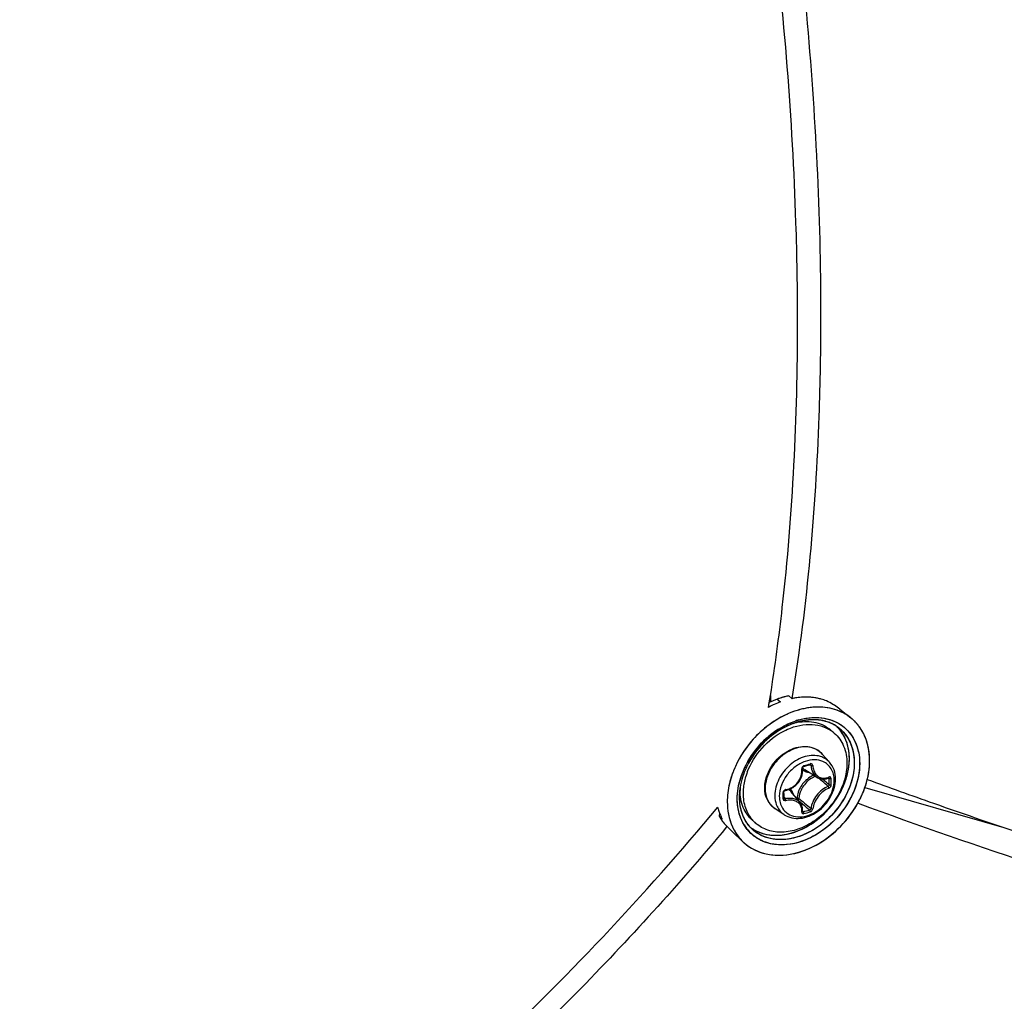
# Model space of a CAD drawing. Header units: millimetres. Extents: x 0 to 420, y 0 to 297.
# Tile 356 of 502: x 343.54 to 350.96, y 185.03 to 192.41. Entities that reach past the tile are written whole.
import ezdxf

# ---------------------------------------------------------------- set-up
doc = ezdxf.new("R2010")
doc.units = ezdxf.units.MM
doc.header["$LTSCALE"] = 23.1
doc.layers.get('0').update_dxf_attribs({"linetype": 'CONTINUOUS'})

msp = doc.modelspace()

# ---------------------------------------------------------------- linework, layer by layer
at = {"color": 7, "linetype": 'CONTINUOUS'}
for p, q in [((349.1803, 187.2388), (349.1862, 187.2742)), ((349.1808, 187.2381), (349.1866, 187.2737)), ((349.2459, 187.3004), (349.1862, 187.2742)), ((349.1952, 187.3289), (349.1952, 187.2782)), ((349.2459, 187.3004), (349.2704, 187.2802)), ((349.3325, 187.3254), (349.357, 187.3052)), ((349.3589, 187.3209), (349.3563, 187.3053)), ((349.3593, 187.3204), (349.3567, 187.3048)), ((349.357, 187.3052), (349.358, 187.3054)), ((349.358, 187.3054), (349.357, 187.3052)), ((349.358, 187.3054), (349.357, 187.3052)), ((349.718, 187.2253), (349.8003, 187.1596)), ((349.3895, 187.1245), (349.3902, 187.1246)), ((349.3895, 187.1243), (349.3902, 187.1245)), ((349.3949, 187.1405), (349.3961, 187.1408)), ((349.4016, 187.1286), (349.3993, 187.1279)), ((349.4016, 187.1286), (349.3993, 187.1278)), ((349.1185, 187.0522), (349.118, 187.0517)), ((349.241, 187.0656), (349.2513, 187.0723)), ((349.6756, 187.045), (349.6506, 187.0667)), ((349.457, 186.832), (349.4568, 186.8319)), ((349.457, 186.832), (349.4568, 186.8319)), ((349.6405, 186.8251), (349.5851, 186.8876)), ((348.9182, 186.7635), (348.9181, 186.7635)), ((349.4362, 186.7449), (349.4374, 186.7578)), ((349.4366, 186.7826), (349.4369, 186.7842)), ((349.4366, 186.7812), (349.4366, 186.7826)), ((349.4375, 186.7707), (349.4366, 186.7812)), ((349.4369, 186.7842), (349.4374, 186.7857)), ((349.4374, 186.7857), (349.438, 186.7872)), ((349.4374, 186.7578), (349.4375, 186.7707)), ((349.438, 186.7872), (349.4389, 186.7887)), ((349.4389, 186.7887), (349.4399, 186.79)), ((349.4399, 186.79), (349.441, 186.7912)), ((349.441, 186.7912), (349.4422, 186.7922)), ((349.4422, 186.7922), (349.4435, 186.793)), ((349.4435, 186.793), (349.4448, 186.7936)), ((349.4448, 186.7936), (349.4454, 186.7938)), ((349.4454, 186.7938), (349.4603, 186.7979)), ((349.5465, 186.7113), (349.4537, 186.7689)), ((349.4603, 186.7979), (349.4691, 186.8004)), ((349.4691, 186.8004), (349.4779, 186.803)), ((349.4779, 186.803), (349.4928, 186.8074)), ((349.4896, 186.8065), (349.5008, 186.8005)), ((349.4928, 186.8074), (349.4933, 186.8076)), ((349.4933, 186.8076), (349.4944, 186.8077)), ((349.4944, 186.8077), (349.4953, 186.8077)), ((349.4953, 186.8077), (349.4961, 186.8074)), ((349.4961, 186.8074), (349.4964, 186.8073)), ((349.4054, 186.6729), (349.4131, 186.6838)), ((349.4131, 186.6838), (349.4199, 186.6952)), ((349.4199, 186.6952), (349.4256, 186.7072)), ((349.4256, 186.7072), (349.4303, 186.7195)), ((349.4303, 186.7195), (349.4338, 186.7321)), ((349.4338, 186.7321), (349.4362, 186.7449)), ((349.5465, 186.7114), (349.5502, 186.7092)), ((349.5502, 186.7092), (349.5586, 186.7051)), ((349.5586, 186.7051), (349.5674, 186.7021)), ((349.5674, 186.7021), (349.5767, 186.7)), ((349.5767, 186.7), (349.5862, 186.6989)), ((349.5862, 186.6989), (349.596, 186.6989)), ((349.5869, 186.6989), (349.5892, 186.6969)), ((349.596, 186.6989), (349.6059, 186.7)), ((349.6059, 186.7), (349.6159, 186.7021)), ((349.6159, 186.7021), (349.6258, 186.7052)), ((349.6258, 186.7052), (349.6333, 186.7082)), ((349.6304, 186.7071), (349.6374, 186.7033)), ((349.6342, 186.7089), (349.6333, 186.7082)), ((349.6333, 186.7082), (349.6346, 186.7087)), ((349.6346, 186.7087), (349.6351, 186.7087)), ((349.9241, 186.6968), (349.9241, 186.6969)), ((348.9605, 186.6713), (348.9607, 186.6723)), ((348.9663, 186.6362), (348.9659, 186.6333)), ((348.9669, 186.6359), (348.9669, 186.6363)), ((348.9672, 186.636), (348.9672, 186.6364)), ((349.2974, 186.605), (349.2979, 186.6064)), ((349.2979, 186.6064), (349.2986, 186.6078)), ((349.2986, 186.6078), (349.2995, 186.6091)), ((349.2995, 186.6091), (349.3006, 186.6104)), ((349.3006, 186.6104), (349.3018, 186.6115)), ((349.3018, 186.6115), (349.3031, 186.6124)), ((349.3031, 186.6124), (349.3046, 186.6132)), ((349.3046, 186.6132), (349.306, 186.6138)), ((349.306, 186.6138), (349.3075, 186.6142)), ((349.3075, 186.6142), (349.3079, 186.6143)), ((349.3079, 186.6143), (349.3176, 186.6162)), ((349.3176, 186.6162), (349.3302, 186.6197)), ((349.3302, 186.6197), (349.3426, 186.6243)), ((349.3426, 186.6243), (349.3546, 186.63)), ((349.4187, 186.5225), (349.3487, 186.6058)), ((349.3546, 186.63), (349.3661, 186.6368)), ((349.3661, 186.6368), (349.377, 186.6445)), ((349.377, 186.6445), (349.3872, 186.6532)), ((349.3872, 186.6532), (349.3967, 186.6626)), ((349.3967, 186.6626), (349.4054, 186.6729)), ((349.9057, 186.6361), (350.9529, 186.3339)), ((349.2971, 186.6037), (349.2974, 186.605)), ((349.2971, 186.6029), (349.2971, 186.6037)), ((349.2972, 186.5842), (349.2971, 186.6029)), ((349.2971, 186.5556), (349.2972, 186.5791)), ((349.2971, 186.5552), (349.2971, 186.5556)), ((349.2972, 186.5544), (349.2971, 186.5552)), ((349.2972, 186.5791), (349.2972, 186.5842)), ((349.2972, 186.5625), (349.3065, 186.5501)), ((349.2975, 186.5537), (349.2972, 186.5544)), ((349.2978, 186.5532), (349.2975, 186.5537)), ((349.3957, 186.5552), (349.3921, 186.5542)), ((349.4054, 186.5384), (349.421, 186.5251)), ((349.2991, 186.4309), (349.2293, 186.4767)), ((349.4235, 186.5162), (349.4188, 186.5224)), ((349.421, 186.5251), (349.4388, 186.5101)), ((349.4282, 186.5084), (349.4235, 186.5162)), ((349.432, 186.5), (349.4282, 186.5084)), ((349.4348, 186.4911), (349.432, 186.5)), ((349.4367, 186.4818), (349.4348, 186.4911)), ((349.4366, 186.4551), (349.4374, 186.4623)), ((349.4375, 186.4722), (349.4367, 186.4818)), ((349.4373, 186.4613), (349.4433, 186.4531)), ((349.4373, 186.4613), (349.44, 186.4576)), ((349.4374, 186.4623), (349.4375, 186.4722)), ((349.8571, 186.5145), (349.8521, 186.5163)), ((349.8572, 186.5143), (349.8522, 186.5162)), ((348.8117, 186.4451), (348.8099, 186.4191)), ((348.8099, 186.4191), (348.8335, 186.397)), ((348.8262, 186.3921), (348.8257, 186.3929)), ((348.8262, 186.3921), (348.8257, 186.3928)), ((348.833, 186.3977), (348.8335, 186.397)), ((348.8331, 186.3978), (348.8335, 186.397)), ((349.0864, 186.3647), (349.0614, 186.3863)), ((349.4366, 186.4546), (349.4366, 186.4551)), ((349.4366, 186.4542), (349.4366, 186.4546)), ((349.4366, 186.4543), (349.4375, 186.4534)), ((349.4366, 186.4542), (349.4366, 186.4542)), ((349.4366, 186.4542), (349.4366, 186.4541)), ((349.4366, 186.4541), (349.4366, 186.4542)), ((349.4375, 186.4534), (349.4384, 186.4529)), ((348.8532, 186.3566), (348.8768, 186.3345)), ((348.8676, 186.3421), (348.865, 186.3389)), ((348.8678, 186.342), (348.8652, 186.3388)), ((348.9019, 186.3083), (348.8768, 186.3345)), ((348.9019, 186.3083), (348.9909, 186.2249)), ((348.9945, 186.2216), (348.9952, 186.221)), ((348.9945, 186.2215), (348.9951, 186.2209))]:
    msp.add_line(p, q, dxfattribs=at)
for centre, radius, start, end in [((335.041, 189.5581), 14.3288, 350.82654, 351.04884), ((349.4995, 186.6629), 0.6585, 110.36009, 114.71119), ((349.4651, 186.7092), 0.6305, 108.95389, 110.34495), ((349.4609, 186.7213), 0.6177, 107.54389, 108.95409), ((349.457, 186.7338), 0.6045, 106.11321, 107.54385), ((349.4533, 186.7464), 0.5915, 104.66174, 106.1133), ((349.4501, 186.7588), 0.5786, 103.18877, 104.66168), ((349.4471, 186.7715), 0.5656, 101.69342, 103.18896), ((349.4681, 186.7692), 0.5474, 98.97338, 101.60248), ((349.4681, 186.7693), 0.5473, 98.97336, 101.60411), ((349.4653, 186.7869), 0.5295, 96.68885, 98.9718), ((349.4653, 186.7869), 0.5294, 96.68859, 98.97178), ((349.463, 186.8065), 0.5098, 93.83181, 96.69279), ((349.4616, 186.8269), 0.4893, 91.47375, 93.8283), ((349.4616, 186.8269), 0.4893, 91.47363, 93.82851), ((349.4612, 186.846), 0.4702, 88.36668, 91.47661), ((349.4616, 186.8629), 0.4533, 85.9726, 88.36178), ((349.4628, 186.8796), 0.4366, 82.54847, 85.97843), ((349.4648, 186.8952), 0.4208, 80.19663, 82.54105), ((349.4672, 186.9088), 0.407, 76.21093, 80.20309), ((349.47, 186.9203), 0.3952, 74.16715, 76.20089), ((349.4743, 186.9351), 0.3798, 67.92227, 74.19358), ((349.3891, 186.7959), 0.5414, 59.30364, 65.09671), ((349.519, 186.6211), 0.7045, 116.31565, 118.73655), ((349.5116, 186.6361), 0.6879, 114.68957, 116.31309), ((349.4076, 186.8281), 0.5043, 58.49164, 59.24537), ((349.4122, 186.8355), 0.4956, 57.72279, 58.49169), ((349.5717, 186.8669), 0.3717, 66.70874, 67.7143), ((349.5419, 186.6354), 0.5128, 107.21141, 110.38524), ((349.5395, 186.6428), 0.505, 106.88274, 109.02171), ((349.539, 186.6455), 0.5023, 107.31613, 109.07263), ((349.5551, 186.6285), 0.5364, 107.2419, 108.75764), ((349.5344, 186.6602), 0.4869, 106.11325, 107.31338), ((349.5371, 186.6505), 0.4969, 106.09972, 107.20088), ((349.4704, 186.7246), 0.408, 100.9728, 101.34816), ((349.5364, 186.6528), 0.4945, 106.06173, 106.8782), ((349.4696, 186.7288), 0.4037, 99.98983, 100.97388), ((349.5497, 186.6462), 0.518, 106.11336, 107.38578), ((349.5329, 186.6652), 0.4817, 105.9539, 106.11066), ((349.5346, 186.6591), 0.488, 105.11803, 106.06203), ((349.5322, 186.6677), 0.4791, 105.11313, 105.95451), ((349.5343, 186.6603), 0.4867, 104.83782, 105.82661), ((349.5328, 186.6654), 0.4814, 104.29817, 105.11776), ((349.5314, 186.6706), 0.4761, 104.81712, 105.11256), ((349.5266, 186.6918), 0.4543, 97.79946, 104.90926), ((349.5294, 186.6786), 0.4678, 102.17354, 104.82413), ((349.5301, 186.6763), 0.4702, 102.20598, 104.30323), ((349.5243, 186.7043), 0.4416, 97.02561, 102.2393), ((349.5248, 186.7003), 0.4456, 97.72424, 102.18987), ((349.5206, 186.7313), 0.4143, 94.73186, 97.73086), ((349.5222, 186.7178), 0.4279, 96.96922, 97.69949), ((349.5201, 186.7372), 0.4084, 93.52504, 96.99907), ((349.521, 186.7282), 0.4175, 94.7478, 96.97546), ((349.5187, 186.7573), 0.3883, 88.61528, 94.76342), ((349.52, 186.7405), 0.4051, 93.53633, 94.74277), ((349.5188, 186.7618), 0.3838, 88.61941, 93.56762), ((349.5186, 186.7629), 0.3827, 87.98349, 93.5437), ((349.519, 186.7782), 0.3673, 87.95913, 88.58408), ((349.5192, 186.784), 0.3616, 84.94771, 88.58318), ((349.5194, 186.7872), 0.3584, 84.9412, 87.96883), ((349.5194, 186.7877), 0.3579, 84.14986, 87.9618), ((349.5202, 186.7964), 0.3491, 84.13136, 84.93123), ((349.5215, 186.8089), 0.3366, 78.44528, 84.97884), ((349.5218, 186.8106), 0.3348, 78.43091, 84.164), ((349.522, 186.8116), 0.3339, 77.96562, 84.17412), ((349.5242, 186.8235), 0.3217, 77.91771, 78.39418), ((349.526, 186.8317), 0.3134, 74.42201, 78.40695), ((349.5259, 186.8308), 0.3143, 74.44279, 77.92903), ((349.5264, 186.8331), 0.3119, 73.90672, 77.93425), ((349.5278, 186.8379), 0.3069, 73.90758, 74.4307), ((349.5299, 186.8454), 0.2991, 66.87109, 74.43713), ((349.5303, 186.8466), 0.2979, 66.58429, 73.91867), ((349.5306, 186.8471), 0.2972, 66.85955, 73.93455), ((349.5832, 186.8879), 0.3478, 49.06362, 51.38133), ((349.5834, 186.888), 0.3475, 49.43387, 51.39061), ((349.5834, 186.8881), 0.3474, 49.4293, 51.38417), ((349.5836, 186.8883), 0.3471, 49.06201, 49.42875), ((349.5839, 186.8886), 0.3468, 48.36292, 49.43332), ((349.5828, 186.8875), 0.3483, 44.96524, 49.05918), ((349.5835, 186.8882), 0.3473, 48.3608, 49.06306), ((349.5818, 186.8864), 0.3498, 41.21829, 48.34923), ((349.5831, 186.8877), 0.348, 44.96154, 48.35842), ((349.581, 186.8857), 0.3509, 41.90395, 44.96067), ((349.5812, 186.8858), 0.3507, 41.9065, 44.96465), ((349.6193, 186.5036), 0.6774, 122.90685, 132.42737), ((349.6186, 186.5046), 0.6763, 123.94301, 130.92045), ((349.5441, 186.6305), 0.5181, 109.0704, 110.43081), ((349.5335, 186.8543), 0.2895, 66.54335, 66.82561), ((349.5344, 186.8564), 0.2872, 63.20249, 66.83908), ((349.5343, 186.8563), 0.2874, 63.86204, 66.55225), ((349.5348, 186.8573), 0.2863, 63.18545, 66.54887), ((349.5092, 186.8528), 0.2542, 49.1138, 56.51182), ((349.5359, 186.8594), 0.2839, 62.93266, 63.85828), ((349.5362, 186.8602), 0.283, 62.92109, 63.17919), ((349.5403, 186.8678), 0.2744, 51.44966, 62.96675), ((349.5405, 186.868), 0.2742, 51.45353, 62.98167), ((349.4975, 186.8901), 0.2837, 42.65384, 45.69266), ((349.4978, 186.8905), 0.2832, 42.60211, 45.71581), ((349.4966, 186.8893), 0.2849, 42.00251, 42.65523), ((349.4969, 186.8897), 0.2844, 41.99977, 42.60766), ((349.497, 186.8897), 0.2844, 41.99938, 42.60345), ((349.4941, 186.8872), 0.2882, 34.71844, 41.98672), ((349.5313, 186.8579), 0.2877, 34.74605, 51.27615), ((349.5785, 186.8834), 0.3543, 37.77973, 41.90292), ((349.5797, 186.8844), 0.3527, 41.22612, 41.90576), ((349.5787, 186.8836), 0.354, 39.52411, 41.22544), ((349.5788, 186.8837), 0.3538, 39.52175, 41.22413), ((349.5753, 186.8809), 0.3583, 34.72676, 39.51368), ((349.5772, 186.8823), 0.356, 37.78559, 39.52394), ((349.5755, 186.8811), 0.3581, 35.68385, 37.78205), ((349.5751, 186.8808), 0.3586, 35.24001, 37.78436), ((349.5739, 186.8799), 0.36, 35.23776, 35.68506), ((349.573, 186.8793), 0.3612, 34.73195, 35.23773), ((349.5736, 186.8797), 0.3604, 34.72691, 35.24162), ((349.5667, 186.875), 0.3688, 29.51432, 34.7143), ((349.5721, 186.8786), 0.3623, 34.16445, 34.73339), ((349.5727, 186.879), 0.3616, 34.16025, 34.72678), ((349.5663, 186.8748), 0.3692, 29.51431, 34.14524), ((349.5713, 186.8781), 0.3632, 33.67121, 34.16448), ((349.6386, 186.4819), 0.7065, 132.39492, 148.85272), ((349.6392, 186.4815), 0.7072, 133.37193, 148.60655), ((349.6348, 186.4857), 0.7011, 132.45199, 133.35067), ((349.628, 186.4933), 0.6909, 130.90081, 132.28464), ((349.4699, 186.7855), 0.1539, 50.53518, 52.38989), ((349.4701, 186.7857), 0.1537, 47.20358, 50.53486), ((349.6181, 186.4949), 0.6822, 148.64734, 151.20639), ((349.6135, 186.4979), 0.6767, 148.91513, 151.21155), ((349.5362, 186.602), 0.2433, 109.04126, 109.22932), ((349.4695, 186.7852), 0.1545, 41.53019, 47.1948), ((349.5967, 186.4915), 0.731, 158.19173, 158.5612), ((349.6015, 186.4896), 0.7362, 157.55088, 158.15746), ((349.6012, 186.4897), 0.7359, 157.47069, 158.15358), ((349.6166, 186.4832), 0.7526, 153.66759, 157.53994), ((349.5772, 186.5154), 0.6365, 155.97088, 158.95168), ((349.5767, 186.5159), 0.6358, 155.86858, 158.90161), ((349.5728, 186.5172), 0.6317, 156.15646, 158.57625), ((349.5623, 186.5285), 0.6065, 155.31245, 159.59727), ((349.5568, 186.5309), 0.6004, 155.32834, 159.63108), ((349.5615, 186.529), 0.6055, 155.35519, 159.55834), ((349.593, 186.5083), 0.6538, 153.26304, 156.15484), ((349.59, 186.5098), 0.6504, 155.04902, 155.97876), ((349.5853, 186.5122), 0.6451, 154.64799, 155.87382), ((349.5941, 186.5079), 0.655, 154.55998, 155.04955), ((349.5883, 186.5108), 0.6484, 153.67747, 154.64832), ((349.5989, 186.5056), 0.6602, 153.25461, 154.55894), ((349.5915, 186.5092), 0.652, 153.18809, 153.67746), ((349.6064, 186.5018), 0.6686, 151.21134, 153.25338), ((349.6019, 186.5038), 0.6637, 151.20791, 153.18386), ((349.5731, 186.5238), 0.6182, 153.67667, 155.36641), ((349.577, 186.5217), 0.6227, 153.68606, 155.34026), ((349.5803, 186.5204), 0.6262, 153.70832, 155.32848), ((349.5901, 186.5153), 0.6372, 151.52143, 153.68459), ((349.5889, 186.5161), 0.6358, 151.56353, 153.7075), ((349.5835, 186.5186), 0.6299, 151.50629, 153.67176), ((349.501, 186.8452), 0.0898, 224.14979, 225.13489), ((349.5012, 186.8455), 0.0901, 225.16768, 238.19258), ((348.9154, 188.7333), 2.0045, 285.39308, 286.80749), ((349.5299, 186.5321), 0.5862, 161.83572, 166.32891), ((349.5252, 186.5337), 0.5813, 161.7466, 166.30499), ((349.5394, 186.5297), 0.596, 158.99976, 166.16237), ((349.5524, 186.525), 0.6098, 160.89228, 161.8603), ((349.5549, 186.524), 0.6125, 158.95151, 161.75789), ((349.5627, 186.5214), 0.6207, 158.90447, 160.88953), ((349.5614, 186.5218), 0.6194, 158.58314, 159.04535), ((349.5465, 186.5347), 0.5895, 159.57126, 160.51161), ((349.5, 186.5727), 0.5108, 159.68136, 163.43785), ((349.6022, 186.5435), 0.202, 114.0645, 126.40526), ((341.4495, 177.1372), 12.5417, 49.56104, 49.72441), ((342.1847, 177.9986), 11.4092, 49.26308, 49.56466), ((341.6061, 177.2006), 12.4061, 49.65654, 49.94798), ((349.5918, 186.8116), 0.1071, 290.31697, 292.26307), ((349.5906, 186.8146), 0.1103, 292.2624, 294.07545), ((348.1722, 186.6796), 1.4654, 0.00233, 0.92882), ((348.1739, 186.6787), 1.4783, 0.0024, 0.92888), ((349.4987, 186.5399), 0.5541, 166.34963, 168.42906), ((349.4474, 186.5595), 0.4872, 171.29174, 173.56676), ((349.4457, 186.5596), 0.4855, 172.51311, 173.56948), ((349.4381, 186.5605), 0.4778, 172.64471, 173.57114), ((349.4489, 186.5591), 0.4887, 170.96566, 172.6411), ((349.4558, 186.5583), 0.4956, 170.9546, 172.51145), ((349.364, 186.6139), 0.3977, 177.19042, 179.98867), ((349.3745, 186.6135), 0.4082, 176.85131, 177.20116), ((349.3133, 186.5985), 0.0216, 99.06376, 106.76369), ((349.2797, 186.5479), 0.0902, 40.02572, 53.88647), ((349.6159, 186.5256), 0.2113, 135.09832, 148.10442), ((348.2208, 186.6796), 1.4168, 359.05537, 0.00295), ((348.223, 186.6787), 1.4292, 359.05547, 0.00301), ((347.1498, 186.5743), 2.1407, 0.00233, 0.64253), ((347.2299, 186.5743), 2.0607, 359.34524, 0.00194), ((349.2944, 186.5556), 0.00271, 351.60329, 359.32144), ((349.2644, 186.5475), 0.1114, 16.50857, 23.3442), ((357.0616, 195.6394), 11.8794, 229.89404, 230.16205), ((349.1722, 186.8947), 0.7785, 330.51232, 333.67169), ((349.1715, 186.8951), 0.7793, 330.51223, 333.32698), ((349.1808, 186.8903), 0.7688, 333.03735, 333.33657), ((349.1825, 186.8895), 0.767, 333.33655, 333.68263), ((349.1839, 186.8888), 0.7653, 333.33401, 333.67764), ((349.1918, 186.8849), 0.7565, 333.67652, 336.5845), ((349.1847, 186.8884), 0.7645, 333.67993, 333.98757), ((349.1861, 186.8877), 0.7629, 333.67772, 333.98992), ((349.1934, 186.8842), 0.7548, 333.98554, 336.58777), ((349.187, 186.8873), 0.762, 333.98758, 334.25893), ((349.2103, 186.5964), 0.4268, 194.79108, 196.49377), ((349.2007, 186.5935), 0.4168, 196.49137, 199.11174), ((349.2007, 186.5935), 0.4167, 196.49124, 199.11198), ((356.5517, 194.9317), 11.0235, 229.81565, 230.16603), ((349.0685, 187.8402), 1.4368, 285.12112, 287.07727), ((356.1132, 194.5022), 10.3986, 230.16047, 230.51372), ((349.1919, 186.5905), 0.4075, 199.1151, 200.94263), ((349.1352, 186.5974), 0.371, 208.72649, 210.70742), ((349.1855, 186.588), 0.4006, 200.93755, 202.45476), ((349.1774, 186.5847), 0.3918, 202.45022, 205.24081), ((349.1308, 186.5947), 0.3658, 210.70754, 212.70711), ((349.1299, 186.5942), 0.3648, 210.70555, 213.50232), ((349.1663, 186.5794), 0.3796, 205.23839, 208.59709), ((349.1663, 186.5794), 0.3795, 205.23836, 208.59632), ((349.1278, 186.5929), 0.3623, 212.70922, 213.50669), ((349.1259, 186.5916), 0.36, 213.64571, 214.72641), ((349.1217, 186.5887), 0.3549, 213.62951, 220.83979), ((349.1234, 186.5898), 0.3569, 214.72521, 216.75798), ((349.2529, 186.5569), 0.2543, 221.70798, 229.09647), ((349.0691, 187.8383), 1.4495, 285.13021, 287.08635), ((349.1206, 186.5877), 0.3535, 216.75852, 218.80436), ((349.1183, 186.5859), 0.3505, 218.80456, 220.86217), ((349.2546, 186.4967), 0.3795, 208.25195, 208.50269), ((349.2543, 186.4966), 0.3791, 208.28896, 208.50807), ((349.2464, 186.4921), 0.3701, 208.47923, 214.6989), ((349.2643, 186.5158), 0.3128, 210.79009, 214.71405), ((349.2622, 186.5147), 0.3104, 211.08808, 222.74439), ((349.258, 186.5116), 0.3052, 214.72363, 222.49614), ((349.2519, 186.5307), 0.286, 212.43965, 214.72904), ((349.2473, 186.5275), 0.2804, 212.39315, 214.45567), ((349.2511, 186.5301), 0.285, 214.19294, 214.45497), ((349.2444, 186.5255), 0.2769, 214.45948, 214.72693), ((349.2507, 186.5298), 0.2845, 214.45497, 214.71783), ((349.2499, 186.5293), 0.2836, 214.73191, 215.05701), ((349.248, 186.528), 0.2813, 214.72695, 215.01924), ((349.2426, 186.5241), 0.2746, 214.9928, 226.78066), ((349.2426, 186.5239), 0.2745, 215.00809, 226.75845), ((349.2128, 186.5611), 0.2812, 231.40531, 232.60241), ((349.2126, 186.5609), 0.2809, 231.40635, 232.59351), ((349.2139, 186.5626), 0.283, 232.5931, 236.28966), ((349.2137, 186.5623), 0.2827, 232.59693, 236.2885), ((349.2153, 186.5648), 0.2857, 236.28886, 238.55735), ((349.2153, 186.5648), 0.2856, 236.28857, 238.56261), ((349.2152, 186.5645), 0.2854, 236.28744, 238.55443), ((349.2338, 186.4834), 0.3548, 214.70639, 226.77538), ((349.2289, 186.4787), 0.348, 226.8293, 227.79329), ((349.2286, 186.4784), 0.3475, 226.82444, 227.64699), ((349.2285, 186.4782), 0.3473, 226.82953, 227.64514), ((349.243, 186.7116), 0.5872, 282.31726, 286.1187), ((349.2435, 186.7096), 0.5851, 282.31161, 285.71908), ((349.2403, 186.7213), 0.5972, 285.35535, 285.70945), ((349.2393, 186.7249), 0.601, 285.70949, 286.104), ((349.2397, 186.7237), 0.5997, 285.7065, 286.11081), ((349.234, 186.7428), 0.6196, 286.11887, 289.45337), ((349.2384, 186.7282), 0.6044, 286.1021, 286.47325), ((349.2387, 186.7271), 0.6032, 286.11084, 286.476), ((349.2336, 186.744), 0.6209, 286.48834, 289.45258), ((349.2376, 186.7309), 0.6072, 286.47321, 286.78892)]:
    msp.add_arc(centre, radius, start, end, dxfattribs=at)
for points, knots in [([(349.3995, 190.1389), (349.3995, 190.3879), (349.3821, 191.4203), (349.2986, 192.4512), (349.2044, 193.2289)], [0, 0, 0, 0, 0.241202, 1, 1, 1, 1]), ([(349.3821, 193.2413), (349.4135, 192.9798), (349.521, 191.9657), (349.5727, 190.9453), (349.5727, 190.1889)], [0, 0, 0, 0, 0.258242, 1, 1, 1, 1]), ([(349.5727, 190.1889), (349.5727, 189.9359), (349.5562, 188.9768), (349.4721, 188.0178), (349.3593, 187.3204)], [0, 0, 0, 0, 0.263653, 1, 1, 1, 1]), ([(349.1954, 187.3286), (349.2299, 187.5481), (349.3546, 188.4798), (349.3995, 189.4213), (349.3995, 190.1389)], [0, 0, 0, 0, 0.236405, 1, 1, 1, 1]), ([(349.7129, 187.2108), (349.6685, 187.229), (349.568, 187.2488), (349.411, 187.2279), (349.2552, 187.1616), (349.1614, 187.0919), (349.1179, 187.0516)], [0, 0, 0, 0, 0.222342, 0.46366, 0.724676, 1, 1, 1, 1]), ([(349.4059, 187.2188), (349.3802, 187.2114), (349.2754, 187.1734), (349.1806, 187.1096), (349.1185, 187.0522)], [0, 0, 0, 0, 0.240548, 1, 1, 1, 1]), ([(349.7117, 187.2113), (349.6659, 187.2299), (349.5616, 187.2495), (349.4577, 187.2338), (349.4059, 187.2188)], [0, 0, 0, 0, 0.478686, 1, 1, 1, 1]), ([(349.2512, 187.0724), (349.2627, 187.0797), (349.3082, 187.1071), (349.3572, 187.1287), (349.3949, 187.1405)], [0, 0, 0, 0, 0.256626, 1, 1, 1, 1]), ([(349.3961, 187.1408), (349.4536, 187.1587), (349.5705, 187.1747), (349.6842, 187.1359), (349.7287, 187.105)], [0, 0, 0, 0, 0.526189, 1, 1, 1, 1]), ([(349.3996, 187.1264), (349.4449, 187.1343), (349.515, 187.1344), (349.5989, 187.1043), (349.6347, 187.0804), (349.6506, 187.0667)], [0, 0, 0, 0, 0.519584, 0.762839, 1, 1, 1, 1]), ([(349.4059, 187.1438), (349.4626, 187.1601), (349.5776, 187.1735), (349.7392, 187.1158), (349.8463, 186.9838), (349.8784, 186.8091), (349.8393, 186.6213), (349.7083, 186.3897), (349.5336, 186.2595), (349.4061, 186.2226)], [0, 0, 0, 0, 0.121621, 0.231441, 0.339036, 0.455715, 0.58604, 0.726441, 1, 1, 1, 1]), ([(349.118, 187.0517), (349.0962, 187.0315), (349.0144, 186.947), (348.9506, 186.8447), (348.918, 186.7631)], [0, 0, 0, 0, 0.253077, 1, 1, 1, 1]), ([(349.1179, 187.0516), (349.0998, 187.0348), (349.031, 186.965), (348.9746, 186.8828), (348.9421, 186.817)], [0, 0, 0, 0, 0.251571, 1, 1, 1, 1]), ([(349.021, 186.7501), (349.0457, 186.8168), (349.1222, 186.9409), (349.2634, 187.0521), (349.3909, 187.1011), (349.4848, 187.1144), (349.5735, 187.1038), (349.6264, 187.0801), (349.6495, 187.0649)], [0, 0, 0, 0, 0.270012, 0.538889, 0.665622, 0.784297, 0.895035, 1, 1, 1, 1]), ([(349.3749, 187.1202), (349.3564, 187.1139), (349.2816, 187.0832), (349.2136, 187.0365), (349.1683, 186.9952)], [0, 0, 0, 0, 0.241113, 1, 1, 1, 1]), ([(349.3633, 187.1161), (349.346, 187.1096), (349.2759, 187.0793), (349.2122, 187.035), (349.1694, 186.9962)], [0, 0, 0, 0, 0.24182, 1, 1, 1, 1]), ([(349.3633, 187.116), (349.346, 187.1096), (349.276, 187.0793), (349.2123, 187.035), (349.1694, 186.9963)], [0, 0, 0, 0, 0.241812, 1, 1, 1, 1]), ([(349.7113, 187.0824), (349.7397, 187.0597), (349.7892, 187.0009), (349.827, 186.8887), (349.828, 186.7623), (349.7811, 186.5854), (349.6455, 186.3886), (349.4797, 186.2867), (349.3915, 186.2613)], [0, 0, 0, 0, 0.104524, 0.214592, 0.333967, 0.462949, 0.735941, 1, 1, 1, 1]), ([(349.7778, 186.7505), (349.7908, 186.8101), (349.7964, 186.9292), (349.7447, 187.0395), (349.7083, 187.08)], [0, 0, 0, 0, 0.52857, 1, 1, 1, 1]), ([(349.7778, 186.7505), (349.7908, 186.8101), (349.7964, 186.9292), (349.7447, 187.0395), (349.7083, 187.08)], [0, 0, 0, 0, 0.528563, 1, 1, 1, 1]), ([(349.7113, 187.0824), (349.7425, 187.0575), (349.7959, 186.9914), (349.8313, 186.8649), (349.8227, 186.7243), (349.79, 186.6322), (349.7678, 186.5873)], [0, 0, 0, 0, 0.222971, 0.459982, 0.719377, 1, 1, 1, 1]), ([(349.7271, 187.1061), (349.7633, 187.0813), (349.827, 187.0125), (349.8716, 186.8747), (349.865, 186.7196), (349.8295, 186.6178), (349.8049, 186.5681)], [0, 0, 0, 0, 0.223214, 0.459267, 0.718396, 1, 1, 1, 1]), ([(349.7778, 186.7505), (349.7894, 186.8038), (349.796, 186.9097), (349.7589, 187.011), (349.731, 187.0513)], [0, 0, 0, 0, 0.526211, 1, 1, 1, 1]), ([(349.9241, 186.6967), (349.9405, 186.764), (349.9523, 186.8982), (349.9081, 187.0277), (349.8736, 187.0795)], [0, 0, 0, 0, 0.526874, 1, 1, 1, 1]), ([(349.9241, 186.6969), (349.9394, 186.7595), (349.9515, 186.8841), (349.9163, 187.006), (349.8876, 187.0567)], [0, 0, 0, 0, 0.525255, 1, 1, 1, 1]), ([(349.9241, 186.6968), (349.9394, 186.7594), (349.9515, 186.8841), (349.9163, 187.006), (349.8876, 187.0567)], [0, 0, 0, 0, 0.525179, 1, 1, 1, 1]), ([(349.0091, 186.8024), (349.0186, 186.8212), (349.0604, 186.8953), (349.1159, 186.9615), (349.1632, 187.0045)], [0, 0, 0, 0, 0.2481, 1, 1, 1, 1]), ([(349.8048, 187.0287), (349.8349, 186.9853), (349.8745, 186.8761), (349.8623, 186.6969), (349.7888, 186.5187), (349.6641, 186.3634), (349.5045, 186.2506), (349.3294, 186.1957), (349.1597, 186.2089), (349.067, 186.2682), (349.033, 186.3054)], [0, 0, 0, 0, 0.111601, 0.235694, 0.371611, 0.512961, 0.65114, 0.778817, 0.893431, 1, 1, 1, 1]), ([(349.7677, 187.0219), (349.7956, 186.9817), (349.8327, 186.8811), (349.8232, 186.7156), (349.7577, 186.55), (349.645, 186.4041), (349.4992, 186.2958), (349.3376, 186.239), (349.179, 186.2431), (349.0888, 186.2919), (349.0546, 186.324)], [0, 0, 0, 0, 0.111188, 0.234535, 0.369608, 0.510439, 0.648802, 0.777413, 0.893182, 1, 1, 1, 1]), ([(349.6756, 187.045), (349.6908, 187.0319), (349.7185, 187.0014), (349.7595, 186.9269), (349.7707, 186.8612), (349.7707, 186.8174)], [0, 0, 0, 0, 0.238021, 0.481682, 1, 1, 1, 1]), ([(349.5638, 186.9075), (349.5475, 186.92), (349.5082, 186.9391), (349.4407, 186.9446), (349.37, 186.9281), (349.3018, 186.8919), (349.2415, 186.839), (349.1799, 186.755), (349.1554, 186.6773), (349.1554, 186.6272)], [0, 0, 0, 0, 0.104897, 0.216899, 0.338904, 0.47012, 0.607003, 0.744549, 1, 1, 1, 1]), ([(349.1601, 186.6977), (349.1726, 186.7474), (349.2238, 186.841), (349.3091, 186.905), (349.3565, 186.9245)], [0, 0, 0, 0, 0.499995, 1, 1, 1, 1]), ([(349.3565, 186.9245), (349.3771, 186.933), (349.419, 186.945), (349.4827, 186.9454), (349.5409, 186.9268), (349.5723, 186.902), (349.5851, 186.8876)], [0, 0, 0, 0, 0.270574, 0.524505, 0.765155, 1, 1, 1, 1]), ([(349.571, 186.8693), (349.5534, 186.8747), (349.5147, 186.8797), (349.4551, 186.8703), (349.3959, 186.8454), (349.3225, 186.7939), (349.2525, 186.7054), (349.2281, 186.6175), (349.2281, 186.5752)], [0, 0, 0, 0, 0.108641, 0.225762, 0.35139, 0.483442, 0.751147, 1, 1, 1, 1]), ([(349.456, 186.8317), (349.4291, 186.8223), (349.3772, 186.7932), (349.2966, 186.7118), (349.262, 186.6254), (349.262, 186.5695)], [0, 0, 0, 0, 0.249772, 0.51087, 1, 1, 1, 1]), ([(349.5899, 186.8312), (349.5703, 186.8398), (349.5245, 186.8484), (349.4794, 186.8397), (349.457, 186.832)], [0, 0, 0, 0, 0.475966, 1, 1, 1, 1]), ([(349.6405, 186.8251), (349.6314, 186.8353), (349.61, 186.8536), (349.5844, 186.8652), (349.571, 186.8693)], [0, 0, 0, 0, 0.49562, 1, 1, 1, 1]), ([(349.6749, 186.6888), (349.6749, 186.7044), (349.6715, 186.7348), (349.6546, 186.7765), (349.627, 186.8102), (349.6028, 186.8255), (349.5899, 186.8312)], [0, 0, 0, 0, 0.267263, 0.518158, 0.759229, 1, 1, 1, 1]), ([(348.9181, 186.7635), (348.912, 186.7482), (348.8903, 186.6882), (348.8768, 186.625), (348.8726, 186.5778)], [0, 0, 0, 0, 0.257588, 1, 1, 1, 1]), ([(348.9162, 186.7587), (348.9104, 186.7439), (348.8896, 186.6853), (348.8767, 186.6239), (348.8726, 186.578)], [0, 0, 0, 0, 0.257376, 1, 1, 1, 1]), ([(349.7707, 186.8174), (349.7707, 186.7333), (349.7288, 186.6029), (349.624, 186.463), (349.5217, 186.3757), (349.4067, 186.3175), (349.2882, 186.2934), (349.1762, 186.3068), (349.1123, 186.3422), (349.0864, 186.3647)], [0, 0, 0, 0, 0.256473, 0.394543, 0.531644, 0.662632, 0.784011, 0.89531, 1, 1, 1, 1]), ([(349.3099, 186.6198), (349.3276, 186.6227), (349.3627, 186.6358), (349.4043, 186.673), (349.4299, 186.7222), (349.4334, 186.759), (349.4313, 186.7764)], [0, 0, 0, 0, 0.24849, 0.504031, 0.757203, 1, 1, 1, 1]), ([(349.4475, 186.8007), (349.4425, 186.7993), (349.4336, 186.7924), (349.4307, 186.7815), (349.4313, 186.7764)], [0, 0, 0, 0, 0.497141, 1, 1, 1, 1]), ([(349.4313, 186.7763), (349.4327, 186.7768), (349.4349, 186.7775), (349.4368, 186.7796), (349.4367, 186.7805)], [0, 0, 0, 0, 0.63264, 1, 1, 1, 1]), ([(349.4374, 186.7688), (349.4407, 186.7664), (349.4547, 186.7574), (349.4709, 186.7522), (349.4833, 186.7504)], [0, 0, 0, 0, 0.245283, 1, 1, 1, 1]), ([(349.4475, 186.8007), (349.4475, 186.7998), (349.4476, 186.7975), (349.447, 186.7942), (349.4454, 186.7938)], [0, 0, 0, 0, 0.348, 1, 1, 1, 1]), ([(349.495, 186.8144), (349.4951, 186.8135), (349.4952, 186.8112), (349.4943, 186.8079), (349.4928, 186.8074)], [0, 0, 0, 0, 0.339767, 1, 1, 1, 1]), ([(349.5141, 186.8003), (349.5138, 186.8048), (349.5106, 186.812), (349.5019, 186.8155), (349.4972, 186.8151), (349.495, 186.8144)], [0, 0, 0, 0, 0.502703, 0.74499, 1, 1, 1, 1]), ([(349.5008, 186.8005), (349.5007, 186.8012), (349.5001, 186.8039), (349.4982, 186.8063), (349.4964, 186.8073)], [0, 0, 0, 0, 0.264576, 1, 1, 1, 1]), ([(349.5008, 186.8005), (349.5017, 186.7822), (349.5093, 186.7476), (349.5328, 186.7199), (349.5465, 186.7114)], [0, 0, 0, 0, 0.531229, 1, 1, 1, 1]), ([(349.5141, 186.8003), (349.5118, 186.7996), (349.5073, 186.7992), (349.5027, 186.7996), (349.5008, 186.8005)], [0, 0, 0, 0, 0.5364, 1, 1, 1, 1]), ([(349.5141, 186.8003), (349.5149, 186.7879), (349.5192, 186.7641), (349.5355, 186.7332), (349.5607, 186.7118), (349.5814, 186.7061), (349.5917, 186.7054)], [0, 0, 0, 0, 0.279104, 0.533854, 0.769255, 1, 1, 1, 1]), ([(349.6848, 186.6999), (349.6848, 186.723), (349.678, 186.7684), (349.6551, 186.8086), (349.6405, 186.8251)], [0, 0, 0, 0, 0.512429, 1, 1, 1, 1]), ([(348.9939, 186.7399), (348.9907, 186.7313), (348.979, 186.6973), (348.9705, 186.6622), (348.9663, 186.6358)], [0, 0, 0, 0, 0.255564, 1, 1, 1, 1]), ([(348.9939, 186.7399), (348.9907, 186.7313), (348.979, 186.6975), (348.9705, 186.6625), (348.9664, 186.6362)], [0, 0, 0, 0, 0.255548, 1, 1, 1, 1]), ([(348.9913, 186.5924), (348.9913, 186.6027), (348.993, 186.6452), (349.0012, 186.6874), (349.0104, 186.7183)], [0, 0, 0, 0, 0.242407, 1, 1, 1, 1]), ([(349.0663, 186.3211), (349.0946, 186.3038), (349.1596, 186.2783), (349.3077, 186.2698), (349.5017, 186.341), (349.6851, 186.5125), (349.7602, 186.6693), (349.7778, 186.7505)], [0, 0, 0, 0, 0.105314, 0.217372, 0.465395, 0.735981, 1, 1, 1, 1]), ([(349.1517, 186.6329), (349.1517, 186.6382), (349.1525, 186.66), (349.156, 186.6817), (349.1601, 186.6977)], [0, 0, 0, 0, 0.244438, 1, 1, 1, 1]), ([(349.2859, 186.48), (349.2963, 186.4632), (349.3253, 186.4334), (349.3854, 186.4119), (349.4531, 186.415), (349.5212, 186.4409), (349.5834, 186.4864), (349.6483, 186.5641), (349.6749, 186.6399), (349.6749, 186.6888)], [0, 0, 0, 0, 0.105488, 0.213714, 0.331476, 0.460622, 0.598286, 0.738716, 1, 1, 1, 1]), ([(349.2991, 186.4309), (349.3162, 186.4196), (349.356, 186.4033), (349.4216, 186.4006), (349.4884, 186.4179), (349.5515, 186.4528), (349.6066, 186.5025), (349.6629, 186.581), (349.6848, 186.6532), (349.6848, 186.6999)], [0, 0, 0, 0, 0.11076, 0.226584, 0.349536, 0.479279, 0.613227, 0.747471, 1, 1, 1, 1]), ([(349.3561, 186.2935), (349.4584, 186.3231), (349.646, 186.4484), (349.7549, 186.6452), (349.7778, 186.7505)], [0, 0, 0, 0, 0.496993, 1, 1, 1, 1]), ([(349.4822, 186.7061), (349.4743, 186.7003), (349.4444, 186.6749), (349.4211, 186.6415), (349.4098, 186.6145)], [0, 0, 0, 0, 0.251119, 1, 1, 1, 1]), ([(349.5337, 186.7193), (349.5276, 186.717), (349.5029, 186.7058), (349.4807, 186.6892), (349.4663, 186.6747)], [0, 0, 0, 0, 0.242416, 1, 1, 1, 1]), ([(349.5917, 186.7054), (349.5947, 186.7052), (349.6074, 186.7051), (349.62, 186.7079), (349.629, 186.7112)], [0, 0, 0, 0, 0.242499, 1, 1, 1, 1]), ([(349.6356, 186.7139), (349.6356, 186.7133), (349.6356, 186.7116), (349.6351, 186.7097), (349.6342, 186.7089)], [0, 0, 0, 0, 0.296838, 1, 1, 1, 1]), ([(349.6374, 186.7033), (349.6375, 186.7039), (349.6374, 186.7059), (349.6363, 186.708), (349.635, 186.7087)], [0, 0, 0, 0, 0.295427, 1, 1, 1, 1]), ([(349.652, 186.7027), (349.652, 186.7067), (349.6496, 186.7134), (349.6415, 186.7158), (349.6375, 186.7147), (349.6356, 186.7139)], [0, 0, 0, 0, 0.500392, 0.734456, 1, 1, 1, 1]), ([(349.652, 186.7027), (349.6496, 186.7017), (349.6446, 186.7011), (349.6394, 186.702), (349.6374, 186.7033)], [0, 0, 0, 0, 0.520163, 1, 1, 1, 1]), ([(349.731, 186.6183), (349.7363, 186.629), (349.7559, 186.6716), (349.7704, 186.7164), (349.7778, 186.7505)], [0, 0, 0, 0, 0.255254, 1, 1, 1, 1]), ([(349.8733, 186.5564), (349.8788, 186.5678), (349.8993, 186.6132), (349.9153, 186.6607), (349.9241, 186.6968)], [0, 0, 0, 0, 0.254671, 1, 1, 1, 1]), ([(349.8861, 186.5843), (349.8901, 186.5935), (349.9051, 186.6301), (349.9171, 186.668), (349.9241, 186.6967)], [0, 0, 0, 0, 0.253897, 1, 1, 1, 1]), ([(349.9239, 186.6966), (350.0895, 186.6361), (350.7312, 186.4053), (351.378, 186.1886), (351.8606, 186.0376)], [0, 0, 0, 0, 0.258467, 1, 1, 1, 1]), ([(348.9971, 186.3531), (348.9703, 186.3972), (348.9367, 186.5049), (348.9469, 186.6157), (348.9604, 186.6713)], [0, 0, 0, 0, 0.474035, 1, 1, 1, 1]), ([(348.9963, 186.3544), (348.9714, 186.3958), (348.939, 186.4955), (348.9452, 186.5989), (348.9559, 186.651)], [0, 0, 0, 0, 0.475713, 1, 1, 1, 1]), ([(348.9633, 186.614), (348.9584, 186.5699), (348.9604, 186.4838), (348.9928, 186.4031), (349.0154, 186.37)], [0, 0, 0, 0, 0.525527, 1, 1, 1, 1]), ([(348.9633, 186.6141), (348.9585, 186.5715), (348.9601, 186.4885), (348.9897, 186.4101), (349.0105, 186.3773)], [0, 0, 0, 0, 0.524814, 1, 1, 1, 1]), ([(348.9633, 186.614), (348.9585, 186.5714), (348.9601, 186.4884), (348.9897, 186.41), (349.0105, 186.3773)], [0, 0, 0, 0, 0.52504, 1, 1, 1, 1]), ([(349.0614, 186.3864), (349.0462, 186.3995), (349.0186, 186.43), (348.9775, 186.5045), (348.9663, 186.5702), (348.9663, 186.614)], [0, 0, 0, 0, 0.238021, 0.481682, 1, 1, 1, 1]), ([(349.0663, 186.3211), (349.1154, 186.291), (349.2417, 186.2603), (349.4355, 186.3099), (349.6107, 186.4329), (349.6985, 186.5526), (349.731, 186.6183)], [0, 0, 0, 0, 0.214983, 0.458112, 0.726161, 1, 1, 1, 1]), ([(349.2293, 186.4767), (349.2171, 186.4847), (349.1947, 186.5043), (349.1611, 186.555), (349.1517, 186.602), (349.1517, 186.6329)], [0, 0, 0, 0, 0.241984, 0.486768, 1, 1, 1, 1]), ([(349.1554, 186.6272), (349.1554, 186.5972), (349.1642, 186.5518), (349.1964, 186.503), (349.2178, 186.4843), (349.2293, 186.4767)], [0, 0, 0, 0, 0.517982, 0.760912, 1, 1, 1, 1]), ([(349.307, 186.6192), (349.3024, 186.6178), (349.2942, 186.6123), (349.2904, 186.6028), (349.2904, 186.5983)], [0, 0, 0, 0, 0.515676, 1, 1, 1, 1]), ([(349.3099, 186.6198), (349.3098, 186.6185), (349.3098, 186.6166), (349.3086, 186.6144), (349.3079, 186.6143)], [0, 0, 0, 0, 0.650306, 1, 1, 1, 1]), ([(349.3667, 186.5916), (349.3654, 186.5948), (349.3594, 186.607), (349.351, 186.6179), (349.3436, 186.6248)], [0, 0, 0, 0, 0.255247, 1, 1, 1, 1]), ([(349.4098, 186.6145), (349.4077, 186.6096), (349.4006, 186.5905), (349.3965, 186.5703), (349.3957, 186.5552)], [0, 0, 0, 0, 0.258896, 1, 1, 1, 1]), ([(349.4365, 186.6372), (349.4325, 186.6306), (349.4183, 186.6047), (349.41, 186.5752), (349.4088, 186.5534)], [0, 0, 0, 0, 0.261592, 1, 1, 1, 1]), ([(349.6301, 186.6435), (349.6135, 186.6374), (349.5808, 186.6181), (349.5407, 186.5775), (349.5117, 186.5294), (349.5018, 186.4937), (349.5008, 186.4768)], [0, 0, 0, 0, 0.24174, 0.507568, 0.769195, 1, 1, 1, 1]), ([(349.6355, 186.631), (349.62, 186.6251), (349.5895, 186.6068), (349.552, 186.5687), (349.5247, 186.5236), (349.5153, 186.4903), (349.5141, 186.4745)], [0, 0, 0, 0, 0.241461, 0.507728, 0.769702, 1, 1, 1, 1]), ([(349.6301, 186.6435), (349.6312, 186.644), (349.6353, 186.647), (349.6376, 186.6524), (349.6374, 186.6562)], [0, 0, 0, 0, 0.233629, 1, 1, 1, 1]), ([(349.6356, 186.631), (349.6358, 186.6346), (349.6342, 186.6394), (349.631, 186.6429), (349.6301, 186.6435)], [0, 0, 0, 0, 0.766459, 1, 1, 1, 1]), ([(349.6355, 186.631), (349.6378, 186.6319), (349.6463, 186.6373), (349.6519, 186.6475), (349.652, 186.6552)], [0, 0, 0, 0, 0.2401, 1, 1, 1, 1]), ([(349.652, 186.6552), (349.6496, 186.6541), (349.6445, 186.6536), (349.6394, 186.6548), (349.6374, 186.6562)], [0, 0, 0, 0, 0.516682, 1, 1, 1, 1]), ([(348.8726, 186.5784), (348.8705, 186.5548), (348.8678, 186.4656), (348.8894, 186.3746), (348.9205, 186.3169)], [0, 0, 0, 0, 0.265651, 1, 1, 1, 1]), ([(348.8726, 186.578), (348.8705, 186.5544), (348.8679, 186.4654), (348.8894, 186.3747), (348.9203, 186.3171)], [0, 0, 0, 0, 0.265545, 1, 1, 1, 1]), ([(348.8726, 186.5778), (348.8705, 186.5544), (348.8679, 186.466), (348.889, 186.376), (348.9195, 186.3186)], [0, 0, 0, 0, 0.265433, 1, 1, 1, 1]), ([(349.0631, 186.3877), (349.0395, 186.4141), (349.0021, 186.4799), (348.9913, 186.5542), (348.9913, 186.5924)], [0, 0, 0, 0, 0.481107, 1, 1, 1, 1]), ([(349.8049, 186.5681), (349.7663, 186.4901), (349.6595, 186.3506), (349.4471, 186.2174), (349.2467, 186.192), (349.1108, 186.2381), (349.0566, 186.2799), (349.0342, 186.304)], [0, 0, 0, 0, 0.278581, 0.547647, 0.785737, 0.894485, 1, 1, 1, 1]), ([(349.7678, 186.5873), (349.7324, 186.5156), (349.6348, 186.3869), (349.4407, 186.2614), (349.2569, 186.2323), (349.1292, 186.2681), (349.0767, 186.3032), (349.0546, 186.324)], [0, 0, 0, 0, 0.277344, 0.546146, 0.78549, 0.894711, 1, 1, 1, 1]), ([(349.2281, 186.5752), (349.2281, 186.5679), (349.2295, 186.5401), (349.2365, 186.5123), (349.2453, 186.4936)], [0, 0, 0, 0, 0.261199, 1, 1, 1, 1]), ([(349.262, 186.5695), (349.262, 186.5534), (349.2656, 186.522), (349.2779, 186.4928), (349.2859, 186.48)], [0, 0, 0, 0, 0.516185, 1, 1, 1, 1]), ([(349.2904, 186.5983), (349.2914, 186.5985), (349.2939, 186.5991), (349.2971, 186.6011), (349.2971, 186.6029)], [0, 0, 0, 0, 0.335626, 1, 1, 1, 1]), ([(349.2904, 186.5508), (349.2913, 186.5509), (349.2938, 186.5515), (349.2968, 186.5534), (349.2971, 186.5552)], [0, 0, 0, 0, 0.321323, 1, 1, 1, 1]), ([(349.2904, 186.5508), (349.2904, 186.5486), (349.2913, 186.5441), (349.2974, 186.5369), (349.3053, 186.536), (349.3099, 186.537)], [0, 0, 0, 0, 0.245151, 0.483798, 1, 1, 1, 1]), ([(349.2978, 186.5532), (349.2987, 186.552), (349.3015, 186.55), (349.3048, 186.5498), (349.3065, 186.5501)], [0, 0, 0, 0, 0.481798, 1, 1, 1, 1]), ([(349.4187, 186.5225), (349.4129, 186.5294), (349.3983, 186.5415), (349.3707, 186.5521), (349.3392, 186.5553), (349.3175, 186.5525), (349.3065, 186.5501)], [0, 0, 0, 0, 0.222882, 0.461558, 0.720944, 1, 1, 1, 1]), ([(349.3099, 186.537), (349.3098, 186.5394), (349.3091, 186.5439), (349.3076, 186.5483), (349.3065, 186.5501)], [0, 0, 0, 0, 0.526671, 1, 1, 1, 1]), ([(349.4221, 186.5015), (349.4174, 186.5094), (349.4041, 186.524), (349.3767, 186.5373), (349.3441, 186.542), (349.3214, 186.5395), (349.3099, 186.537)], [0, 0, 0, 0, 0.221381, 0.457911, 0.717649, 1, 1, 1, 1]), ([(349.3957, 186.5553), (349.398, 186.5558), (349.4026, 186.5559), (349.4071, 186.5546), (349.4088, 186.5534)], [0, 0, 0, 0, 0.526419, 1, 1, 1, 1]), ([(349.3957, 186.5553), (349.3957, 186.5547), (349.3959, 186.5523), (349.3964, 186.55), (349.397, 186.5483)], [0, 0, 0, 0, 0.234277, 1, 1, 1, 1]), ([(349.4013, 186.5432), (349.4042, 186.5447), (349.4074, 186.5482), (349.4087, 186.5524), (349.4088, 186.5534)], [0, 0, 0, 0, 0.762591, 1, 1, 1, 1]), ([(349.4403, 186.1586), (349.5303, 186.1904), (349.6999, 186.2961), (349.8213, 186.4537), (349.8661, 186.5417)], [0, 0, 0, 0, 0.491428, 1, 1, 1, 1]), ([(343.5444, 181.9297), (344.0444, 182.242), (345.9662, 183.5493), (347.6908, 185.1528), (348.7983, 186.4875)], [0, 0, 0, 0, 0.253674, 1, 1, 1, 1]), ([(349.2453, 186.4936), (349.2512, 186.4809), (349.2664, 186.4571), (349.2876, 186.4384), (349.2991, 186.4309)], [0, 0, 0, 0, 0.504391, 1, 1, 1, 1]), ([(349.413, 186.1496), (349.503, 186.1768), (349.6752, 186.2748), (349.8014, 186.4259), (349.8499, 186.5115)], [0, 0, 0, 0, 0.488775, 1, 1, 1, 1]), ([(349.4313, 186.4506), (349.4325, 186.4595), (349.4325, 186.4773), (349.4264, 186.4942), (349.4221, 186.5015)], [0, 0, 0, 0, 0.513521, 1, 1, 1, 1]), ([(349.4403, 186.1586), (349.482, 186.1733), (349.6474, 186.2516), (349.7818, 186.3912), (349.8499, 186.5115)], [0, 0, 0, 0, 0.242219, 1, 1, 1, 1]), ([(349.4904, 186.4667), (349.4917, 186.467), (349.4962, 186.4689), (349.5003, 186.4732), (349.5008, 186.4768)], [0, 0, 0, 0, 0.265099, 1, 1, 1, 1]), ([(349.495, 186.4528), (349.4953, 186.4553), (349.4944, 186.4604), (349.4921, 186.465), (349.4904, 186.4667)], [0, 0, 0, 0, 0.50766, 1, 1, 1, 1]), ([(349.495, 186.4528), (349.4974, 186.4535), (349.5063, 186.4579), (349.5136, 186.4672), (349.5141, 186.4745)], [0, 0, 0, 0, 0.257299, 1, 1, 1, 1]), ([(349.5141, 186.4746), (349.5108, 186.4734), (349.5055, 186.4736), (349.5015, 186.4761), (349.5008, 186.4768)], [0, 0, 0, 0, 0.768189, 1, 1, 1, 1]), ([(354.9746, 185.0557), (354.1806, 185.1937), (352.4533, 185.6208), (350.7678, 186.1818), (349.8572, 186.5143)], [0, 0, 0, 0, 0.45396, 1, 1, 1, 1]), ([(349.4313, 186.4506), (349.431, 186.4487), (349.4312, 186.4447), (349.4364, 186.438), (349.4435, 186.438), (349.4475, 186.4391)], [0, 0, 0, 0, 0.250198, 0.477776, 1, 1, 1, 1]), ([(349.4313, 186.4506), (349.432, 186.4508), (349.4342, 186.4515), (349.4364, 186.4534), (349.4366, 186.4551)], [0, 0, 0, 0, 0.303916, 1, 1, 1, 1]), ([(349.4384, 186.4529), (349.4387, 186.4528), (349.4403, 186.4524), (349.4421, 186.4527), (349.4433, 186.4531)], [0, 0, 0, 0, 0.220787, 1, 1, 1, 1]), ([(349.4475, 186.4391), (349.4477, 186.4416), (349.4469, 186.4466), (349.4449, 186.4513), (349.4433, 186.4531)], [0, 0, 0, 0, 0.510568, 1, 1, 1, 1]), ([(348.8652, 186.3388), (348.5047, 185.9057), (346.9592, 184.2025), (345.1396, 182.7512), (343.6699, 181.829)], [0, 0, 0, 0, 0.245138, 1, 1, 1, 1]), ([(349.4061, 186.2226), (349.3294, 186.2005), (349.2038, 186.1943), (349.0656, 186.2659), (349.0161, 186.3221), (348.9971, 186.3531)], [0, 0, 0, 0, 0.522277, 0.762056, 1, 1, 1, 1]), ([(349.3915, 186.2613), (349.3316, 186.244), (349.2091, 186.2317), (349.0954, 186.2857), (349.0546, 186.324)], [0, 0, 0, 0, 0.526815, 1, 1, 1, 1]), ([(349.0663, 186.321), (349.1066, 186.2964), (349.2052, 186.2662), (349.3061, 186.2791), (349.3561, 186.2935)], [0, 0, 0, 0, 0.475533, 1, 1, 1, 1]), ([(348.9945, 186.2215), (349.0408, 186.1793), (349.1649, 186.1179), (349.301, 186.1234), (349.3683, 186.138)], [0, 0, 0, 0, 0.476596, 1, 1, 1, 1]), ([(348.9951, 186.2209), (349.0414, 186.1789), (349.1654, 186.1179), (349.3012, 186.1234), (349.3683, 186.138)], [0, 0, 0, 0, 0.476561, 1, 1, 1, 1]), ([(348.9951, 186.2209), (349.0447, 186.176), (349.1806, 186.1126), (349.3268, 186.1258), (349.3985, 186.1455)], [0, 0, 0, 0, 0.473977, 1, 1, 1, 1])]:
    msp.add_open_spline(points, degree=3, knots=knots, dxfattribs=at)
for points in [[(349.3325, 187.3254), (349.303, 187.3193), (349.274, 187.3108), (349.2459, 187.3004)], [(349.718, 187.2253), (349.7048, 187.2358), (349.6911, 187.2456), (349.6768, 187.2546)], [(349.8003, 187.1596), (349.7736, 187.1809), (349.7434, 187.1984), (349.7117, 187.2113)], [(349.8003, 187.1596), (349.7739, 187.1807), (349.7441, 187.198), (349.7129, 187.2108)], [(349.1616, 187.003), (349.1914, 187.0303), (349.2238, 187.0552), (349.2581, 187.0767)], [(349.7113, 187.0824), (349.6967, 187.0941), (349.6807, 187.1043), (349.6639, 187.1128)], [(349.7287, 187.105), (349.7582, 187.0845), (349.7844, 187.0582), (349.8048, 187.0287)], [(349.1694, 186.9963), (349.1136, 186.9458), (349.0656, 186.885), (349.0298, 186.8189)], [(349.1694, 186.9962), (349.1137, 186.9458), (349.0658, 186.8851), (349.0299, 186.8191)], [(349.1683, 186.9952), (349.1131, 186.945), (349.0655, 186.8847), (349.0299, 186.8191)], [(348.9195, 186.3186), (348.938, 186.2839), (348.9622, 186.2518), (348.9908, 186.2249)], [(349.0168, 186.3678), (349.0278, 186.352), (349.0405, 186.3372), (349.0545, 186.324)]]:
    msp.add_open_spline(points, degree=3, dxfattribs=at)

doc.saveas('drawing.dxf')
